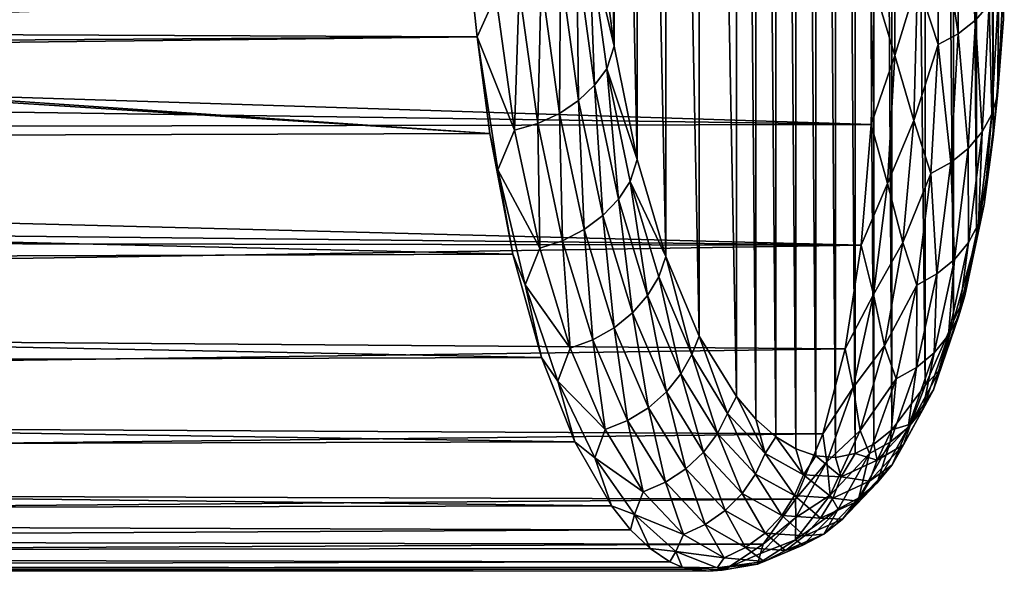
# Model space of a CAD drawing. Header units: metres. Extents: x -44 to 117, y -432 to 89.
# Tile 1039 of 1056: x 106 to 117, y -28 to -22. Entities that reach past the tile are written whole.
import ezdxf

# ---------------------------------------------------------------- set-up
doc = ezdxf.new("R2010")
doc.units = ezdxf.units.M
doc.layers.add('solid_125568', color=7, linetype='CONTINUOUS')

msp = doc.modelspace()

# ---------------------------------------------------------------- linework, layer by layer
at = {"layer": 'solid_125568'}
for points in [[(117.191025, -23.342295, 38.897976), (117.191048, 16.956549, 72.712334), (117.001564, 14.957476, 74.224869)], [(117.191025, -23.342295, 38.897976), (117.306374, -22.008911, 36.787373), (117.191048, 16.956549, 72.712334)], [(117.001534, -24.48469, 41.129353), (117.001564, 14.957476, 74.224869), (116.742332, 12.817569, 75.557098)], [(117.001534, -24.48469, 41.129353), (117.191025, -23.342295, 38.897976), (117.001564, 14.957476, 74.224869)], [(116.742302, -25.42506, 43.468098), (116.742332, 12.817569, 75.557098), (116.420074, 10.550787, 76.694679)], [(116.742302, -25.42506, 43.468098), (117.001534, -24.48469, 41.129353), (116.742332, 12.817569, 75.557098)], [(116.420029, -26.151716, 45.897991), (116.420074, 10.550787, 76.694679), (116.044121, 8.174877, 77.623093)], [(116.420029, -26.151716, 45.897991), (116.742302, -25.42506, 43.468098), (116.420074, 10.550787, 76.694679)], [(116.044075, -26.653419, 48.399006), (116.044121, 8.174877, 77.623093), (115.839714, 6.95285, 78.004501)], [(116.044075, -26.653419, 48.399006), (116.420029, -26.151716, 45.897991), (116.044121, 8.174877, 77.623093)], [(115.839668, -26.816818, 49.668697), (115.839714, 6.95285, 78.004501), (115.626678, 5.71231, 78.328636)], [(115.839668, -26.816818, 49.668697), (116.044075, -26.653419, 48.399006), (115.839714, 6.95285, 78.004501)], [(115.626633, -26.920591, 50.946659), (115.626678, 5.71231, 78.328636), (115.406982, 4.456842, 78.594162)], [(115.626633, -26.920591, 50.946659), (115.839668, -26.816818, 49.668697), (115.626678, 5.71231, 78.328636)], [(115.406937, -26.964066, 52.229156), (115.406982, 4.456842, 78.594162), (115.182671, 3.190116, 78.800102)], [(115.406937, -26.964066, 52.229156), (115.626633, -26.920591, 50.946659), (115.406982, 4.456842, 78.594162)], [(115.182625, -26.946894, 53.512398), (115.182671, 3.190116, 78.800102), (114.95594, 1.916089, 78.945663)], [(115.182625, -26.946894, 53.512398), (115.406937, -26.964066, 52.229156), (115.182671, 3.190116, 78.800102)], [(114.955894, -26.869001, 54.792347), (114.95594, 1.916089, 78.945663), (114.729057, 0.638957, 79.030479)], [(114.955894, -26.869001, 54.792347), (115.182625, -26.946894, 53.512398), (114.95594, 1.916089, 78.945663)], [(114.729012, -26.730743, 56.0648), (114.729057, 0.638957, 79.030479), (114.50428, -0.637082, 79.054543)], [(114.729012, -26.730743, 56.0648), (114.955894, -26.869001, 54.792347), (114.729057, 0.638957, 79.030479)], [(114.504234, -26.532852, 57.325623), (114.50428, -0.637082, 79.054543), (114.283821, -1.908109, 79.018196)], [(114.504234, -26.532852, 57.325623), (114.729012, -26.730743, 56.0648), (114.50428, -0.637082, 79.054543)], [(114.283775, -26.276329, 58.57103), (114.283821, -1.908109, 79.018196), (113.864189, -4.420568, 78.767311)], [(114.283775, -26.276329, 58.57103), (114.504234, -26.532852, 57.325623), (114.283821, -1.908109, 79.018196)], [(113.864151, -25.592957, 61.00174), (113.864189, -4.420568, 78.767311), (113.485703, -6.870474, 78.286591)], [(113.864151, -25.592957, 61.00174), (114.283775, -26.276329, 58.57103), (113.864189, -4.420568, 78.767311)], [(113.48568, -24.69412, 63.330875), (113.485703, -6.870474, 78.286591), (113.161453, -9.232747, 77.58876)], [(113.48568, -24.69412, 63.330875), (113.864151, -25.592957, 61.00174), (113.485703, -6.870474, 78.286591)], [(113.161446, -23.596718, 65.535995), (113.161453, -9.232747, 77.58876), (112.900772, -11.492544, 76.686493)], [(113.161446, -23.596718, 65.535995), (113.48568, -24.69412, 63.330875), (113.161453, -9.232747, 77.58876)], [(112.900764, -22.315718, 67.604813), (112.900772, -11.492544, 76.686493), (112.710411, -13.63893, 75.591385)], [(112.900764, -22.315718, 67.604813), (113.161446, -23.596718, 65.535995), (112.900772, -11.492544, 76.686493)], [(112.710403, -20.864481, 69.528473), (112.900764, -22.315718, 67.604813), (112.710411, -13.63893, 75.591385)], [(116.792862, -20.539606, 33.110935), (116.988136, -20.394156, 33.240536), (116.988136, -22.022167, 35.180721)], [(116.988136, -22.022167, 35.180721), (116.988136, -20.394156, 33.240536), (117.143318, -21.844717, 35.319477)], [(116.567253, -20.655783, 33.008873), (116.792862, -20.539606, 33.110935), (116.792862, -22.175056, 35.059986)], [(116.792862, -22.175056, 35.059986), (116.792862, -20.539606, 33.110935), (116.988136, -22.022167, 35.180721)], [(116.333977, -21.581102, 33.897659), (116.567253, -20.655783, 33.008873), (116.567261, -22.295744, 34.963299)], [(116.567261, -22.295744, 34.963299), (116.567253, -20.655783, 33.008873), (116.792862, -22.175056, 35.059986)], [(116.075272, -22.420725, 34.844822), (115.845055, -21.644182, 33.845333), (116.075264, -20.794157, 32.906357)], [(116.075272, -22.420725, 34.844822), (116.075264, -20.794157, 32.906357), (116.333977, -21.581102, 33.897659)], [(112.619156, -21.107485, 69.582848), (112.900764, -22.315718, 67.604813), (112.710403, -20.864481, 69.528473)], [(112.478165, -21.278063, 69.712311), (112.679337, -22.755859, 67.739212), (112.619156, -21.107485, 69.582848)], [(112.619156, -21.107485, 69.582848), (112.816963, -22.570509, 67.627678), (112.900764, -22.315718, 67.604813)], [(112.679337, -22.755859, 67.739212), (112.816963, -22.570509, 67.627678), (112.619156, -21.107485, 69.582848)], [(112.295052, -21.434795, 69.826813), (112.499397, -22.927269, 67.836411), (112.478165, -21.278063, 69.712311)], [(112.499397, -22.927269, 67.836411), (112.679337, -22.755859, 67.739212), (112.478165, -21.278063, 69.712311)], [(112.074829, -21.568312, 69.918999), (112.28199, -23.074614, 67.912865), (112.295052, -21.434795, 69.826813)], [(112.28199, -23.074614, 67.912865), (112.499397, -22.927269, 67.836411), (112.295052, -21.434795, 69.826813)], [(117.239502, -22.873753, 37.651005), (117.315834, -21.455675, 35.620438), (117.306374, -22.008911, 36.787373)], [(117.252831, -21.652475, 35.468662), (117.315834, -21.455675, 35.620438), (117.239502, -22.873753, 37.651005)], [(111.826828, -21.670645, 69.98307), (112.036263, -23.18918, 67.963646), (112.074829, -21.568312, 69.918999)], [(112.036263, -23.18918, 67.963646), (112.28199, -23.074614, 67.912865), (112.074829, -21.568312, 69.918999)], [(116.075272, -22.420725, 34.844822), (116.333977, -21.581102, 33.897659), (116.291687, -23.15469, 35.956184)], [(116.291687, -23.15469, 35.956184), (116.333977, -21.581102, 33.897659), (116.567261, -22.295744, 34.963299)], [(66.633644, -22.495182, 34.910744), (66.927101, -21.644749, 33.846008), (115.807739, -23.198605, 35.878204)], [(66.927101, -21.644749, 33.846008), (115.845055, -21.644182, 33.845333), (115.807739, -23.198605, 35.878204)], [(111.563431, -21.736687, 70.015816), (111.774513, -23.265247, 67.986214), (111.826828, -21.670645, 69.98307)], [(111.774513, -23.265247, 67.986214), (112.036263, -23.18918, 67.963646), (111.826828, -21.670645, 69.98307)], [(116.075272, -22.420725, 34.844822), (115.807739, -23.198605, 35.878204), (115.845055, -21.644182, 33.845333)], [(117.143318, -21.844717, 35.319477), (117.252831, -21.652475, 35.468662), (117.175186, -23.082067, 37.516087)], [(117.175186, -23.082067, 37.516087), (117.252831, -21.652475, 35.468662), (117.239502, -22.873753, 37.651005)], [(99.358414, -22.158152, 69.531387), (111.349823, -22.208872, 69.467087), (111.302765, -21.751068, 70.034012)], [(100.114143, -21.950308, 69.790947), (99.358414, -22.158152, 69.531387), (111.302765, -21.751068, 70.034012)], [(111.563431, -21.736687, 70.015816), (111.302765, -21.751068, 70.034012), (111.349823, -22.208872, 69.467087)], [(111.563431, -21.736687, 70.015816), (111.349823, -22.208872, 69.467087), (111.774513, -23.265247, 67.986214)], [(116.988136, -22.022167, 35.180721), (117.143318, -21.844717, 35.319477), (117.064438, -23.284649, 37.382282)], [(117.064438, -23.284649, 37.382282), (117.143318, -21.844717, 35.319477), (117.175186, -23.082067, 37.516087)], [(116.792862, -22.175056, 35.059986), (116.988136, -22.022167, 35.180721), (116.908173, -23.470612, 37.256512)], [(116.908173, -23.470612, 37.256512), (116.988136, -22.022167, 35.180721), (117.064438, -23.284649, 37.382282)], [(117.239502, -22.873753, 37.651005), (117.306374, -22.008911, 36.787373), (117.191025, -23.342295, 38.897976)], [(99.358414, -22.158152, 69.531387), (98.569206, -22.296741, 69.354774), (111.349823, -22.208872, 69.467087)], [(97.761414, -22.36619, 69.265167), (111.494637, -23.300428, 67.981827), (111.349823, -22.208872, 69.467087)], [(98.569206, -22.296741, 69.354774), (97.761414, -22.36619, 69.265167), (111.349823, -22.208872, 69.467087)], [(111.586418, -23.713985, 67.361099), (111.349823, -22.208872, 69.467087), (111.494637, -23.300428, 67.981827)], [(111.586418, -23.713985, 67.361099), (111.774513, -23.265247, 67.986214), (111.349823, -22.208872, 69.467087)], [(116.567261, -22.295744, 34.963299), (116.792862, -22.175056, 35.059986), (116.712006, -23.629665, 37.145573)], [(116.712006, -23.629665, 37.145573), (116.792862, -22.175056, 35.059986), (116.908173, -23.470612, 37.256512)], [(96.947571, -22.366982, 69.264145), (61.081554, -23.460339, 67.746124), (111.494637, -23.300428, 67.981827)], [(97.761414, -22.36619, 69.265167), (96.947571, -22.366982, 69.264145), (111.494637, -23.300428, 67.981827)], [(112.816963, -22.570509, 67.627678), (113.161446, -23.596718, 65.535995), (112.900764, -22.315718, 67.604813)], [(116.291687, -23.15469, 35.956184), (116.567261, -22.295744, 34.963299), (116.485764, -23.75386, 37.055016)], [(116.485764, -23.75386, 37.055016), (116.567261, -22.295744, 34.963299), (116.712006, -23.629665, 37.145573)], [(66.340904, -23.293169, 36.015087), (66.633644, -22.495182, 34.910744), (115.807739, -23.198605, 35.878204)], [(115.994644, -23.867435, 36.919228), (115.807739, -23.198605, 35.878204), (116.075272, -22.420725, 34.844822)], [(115.994644, -23.867435, 36.919228), (116.075272, -22.420725, 34.844822), (116.291687, -23.15469, 35.956184)], [(112.679337, -22.755859, 67.739212), (112.949875, -24.044321, 65.643982), (112.816963, -22.570509, 67.627678)], [(112.816963, -22.570509, 67.627678), (113.083008, -23.845945, 65.550941), (113.161446, -23.596718, 65.535995)], [(112.949875, -24.044321, 65.643982), (113.083008, -23.845945, 65.550941), (112.816963, -22.570509, 67.627678)], [(112.499397, -22.927269, 67.836411), (112.77417, -24.228783, 65.723412), (112.679337, -22.755859, 67.739212)], [(112.77417, -24.228783, 65.723412), (112.949875, -24.044321, 65.643982), (112.679337, -22.755859, 67.739212)], [(112.28199, -23.074614, 67.912865), (112.560509, -24.388538, 65.783821), (112.499397, -22.927269, 67.836411)], [(112.560509, -24.388538, 65.783821), (112.77417, -24.228783, 65.723412), (112.499397, -22.927269, 67.836411)], [(117.089409, -24.104868, 39.795391), (117.239502, -22.873753, 37.651005), (117.191025, -23.342295, 38.897976)], [(117.175186, -23.082067, 37.516087), (117.239502, -22.873753, 37.651005), (117.089409, -24.104868, 39.795391)], [(112.036263, -23.18918, 67.963646), (112.317833, -24.514217, 65.821167), (112.28199, -23.074614, 67.912865)], [(112.317833, -24.514217, 65.821167), (112.560509, -24.388538, 65.783821), (112.28199, -23.074614, 67.912865)], [(115.994644, -23.867435, 36.919228), (116.291687, -23.15469, 35.956184), (116.166199, -24.533209, 38.14653)], [(116.166199, -24.533209, 38.14653), (116.291687, -23.15469, 35.956184), (116.485764, -23.75386, 37.055016)], [(117.022537, -24.322906, 39.678249), (117.175186, -23.082067, 37.516087), (117.089409, -24.104868, 39.795391)], [(117.064438, -23.284649, 37.382282), (117.175186, -23.082067, 37.516087), (117.022537, -24.322906, 39.678249)], [(66.340904, -23.293169, 36.015087), (115.807739, -23.198605, 35.878204), (115.69648, -24.565842, 38.048946)], [(111.586418, -23.713985, 67.361099), (112.058258, -24.599541, 65.833588), (111.774513, -23.265247, 67.986214)], [(111.774513, -23.265247, 67.986214), (112.058258, -24.599541, 65.833588), (112.036263, -23.18918, 67.963646)], [(112.058258, -24.599541, 65.833588), (112.317833, -24.514217, 65.821167), (112.036263, -23.18918, 67.963646)], [(115.994644, -23.867435, 36.919228), (115.69648, -24.565842, 38.048946), (115.807739, -23.198605, 35.878204)], [(116.908173, -23.470612, 37.256512), (117.064438, -23.284649, 37.382282), (116.90937, -24.534079, 39.560745)], [(116.90937, -24.534079, 39.560745), (117.064438, -23.284649, 37.382282), (117.022537, -24.322906, 39.678249)], [(61.081554, -23.460339, 67.746124), (111.75631, -24.666239, 65.780334), (111.494637, -23.300428, 67.981827)], [(66.049591, -24.036854, 37.156414), (66.340904, -23.293169, 36.015087), (115.69648, -24.565842, 38.048946)], [(111.586418, -23.713985, 67.361099), (111.494637, -23.300428, 67.981827), (111.75631, -24.666239, 65.780334)], [(117.089409, -24.104868, 39.795391), (117.191025, -23.342295, 38.897976), (117.001534, -24.48469, 41.129353)], [(61.081554, -23.460339, 67.746124), (61.26646, -24.836542, 65.470924), (111.75631, -24.666239, 65.780334)], [(116.712006, -23.629665, 37.145573), (116.908173, -23.470612, 37.256512), (116.750961, -24.726955, 39.448826)], [(116.750961, -24.726955, 39.448826), (116.908173, -23.470612, 37.256512), (116.90937, -24.534079, 39.560745)], [(113.083008, -23.845945, 65.550941), (113.48568, -24.69412, 63.330875), (113.161446, -23.596718, 65.535995)], [(111.586418, -23.713985, 67.361099), (111.75631, -24.666239, 65.780334), (111.895805, -25.013939, 65.136436)], [(111.586418, -23.713985, 67.361099), (111.895805, -25.013939, 65.136436), (112.058258, -24.599541, 65.833588)], [(116.485764, -23.75386, 37.055016), (116.712006, -23.629665, 37.145573), (116.553062, -24.890804, 39.348457)], [(116.553062, -24.890804, 39.348457), (116.712006, -23.629665, 37.145573), (116.750961, -24.726955, 39.448826)], [(116.166199, -24.533209, 38.14653), (116.485764, -23.75386, 37.055016), (116.325569, -25.017439, 39.264656)], [(116.325569, -25.017439, 39.264656), (116.485764, -23.75386, 37.055016), (116.553062, -24.890804, 39.348457)], [(112.949875, -24.044321, 65.643982), (113.27964, -25.134239, 63.445377), (113.083008, -23.845945, 65.550941)], [(113.083008, -23.845945, 65.550941), (113.407356, -24.924665, 63.371197), (113.48568, -24.69412, 63.330875)], [(113.27964, -25.134239, 63.445377), (113.407356, -24.924665, 63.371197), (113.083008, -23.845945, 65.550941)], [(115.836113, -25.121866, 39.110615), (115.69648, -24.565842, 38.048946), (115.994644, -23.867435, 36.919228)], [(115.836113, -25.121866, 39.110615), (115.994644, -23.867435, 36.919228), (116.166199, -24.533209, 38.14653)], [(65.863327, -24.4856, 37.908646), (66.049591, -24.036854, 37.156414), (115.69648, -24.565842, 38.048946)], [(112.77417, -24.228783, 65.723412), (113.109062, -25.330038, 63.506786), (112.949875, -24.044321, 65.643982)], [(113.109062, -25.330038, 63.506786), (113.27964, -25.134239, 63.445377), (112.949875, -24.044321, 65.643982)], [(116.870354, -25.13905, 42.034466), (117.089409, -24.104868, 39.795391), (117.001534, -24.48469, 41.129353)], [(117.022537, -24.322906, 39.678249), (117.089409, -24.104868, 39.795391), (116.870354, -25.13905, 42.034466)], [(112.560509, -24.388538, 65.783821), (112.899925, -25.50071, 63.551006), (112.77417, -24.228783, 65.723412)], [(112.899925, -25.50071, 63.551006), (113.109062, -25.330038, 63.506786), (112.77417, -24.228783, 65.723412)], [(112.317833, -24.514217, 65.821167), (112.660912, -25.636307, 63.574917), (112.560509, -24.388538, 65.783821)], [(112.660912, -25.636307, 63.574917), (112.899925, -25.50071, 63.551006), (112.560509, -24.388538, 65.783821)], [(116.799774, -25.36491, 41.935772), (117.022537, -24.322906, 39.678249), (116.870354, -25.13905, 42.034466)], [(116.90937, -24.534079, 39.560745), (117.022537, -24.322906, 39.678249), (116.799774, -25.36491, 41.935772)], [(65.473991, -25.354502, 39.538952), (65.863327, -24.4856, 37.908646), (115.69648, -24.565842, 38.048946)], [(116.870354, -25.13905, 42.034466), (117.001534, -24.48469, 41.129353), (116.742302, -25.42506, 43.468098)], [(65.473991, -25.354502, 39.538952), (115.69648, -24.565842, 38.048946), (115.513626, -25.735518, 40.345814)], [(111.895805, -25.013939, 65.136436), (112.403976, -25.730051, 63.577324), (112.058258, -24.599541, 65.833588)], [(112.058258, -24.599541, 65.833588), (112.403976, -25.730051, 63.577324), (112.317833, -24.514217, 65.821167)], [(112.403976, -25.730051, 63.577324), (112.660912, -25.636307, 63.574917), (112.317833, -24.514217, 65.821167)], [(115.836113, -25.121866, 39.110615), (115.513626, -25.735518, 40.345814), (115.69648, -24.565842, 38.048946)], [(115.836113, -25.121866, 39.110615), (116.166199, -24.533209, 38.14653), (115.961807, -25.704605, 40.447849)], [(115.961807, -25.704605, 40.447849), (116.166199, -24.533209, 38.14653), (116.325569, -25.017439, 39.264656)], [(116.683098, -25.582836, 41.835255), (116.90937, -24.534079, 39.560745), (116.799774, -25.36491, 41.935772)], [(116.750961, -24.726955, 39.448826), (116.90937, -24.534079, 39.560745), (116.683098, -25.582836, 41.835255)], [(61.26646, -24.836542, 65.470924), (112.080223, -25.833916, 63.442005), (111.75631, -24.666239, 65.780334)], [(111.895805, -25.013939, 65.136436), (111.75631, -24.666239, 65.780334), (112.080223, -25.833916, 63.442005)], [(113.407356, -24.924665, 63.371197), (113.778427, -25.799833, 61.106762), (113.48568, -24.69412, 63.330875)], [(113.778427, -25.799833, 61.106762), (113.864151, -25.592957, 61.00174), (113.48568, -24.69412, 63.330875)], [(116.521591, -25.780945, 41.737846), (116.750961, -24.726955, 39.448826), (116.683098, -25.582836, 41.835255)], [(116.553062, -24.890804, 39.348457), (116.750961, -24.726955, 39.448826), (116.521591, -25.780945, 41.737846)], [(61.26646, -24.836542, 65.470924), (61.502041, -25.994955, 63.07119), (112.080223, -25.833916, 63.442005)], [(113.27964, -25.134239, 63.445377), (113.65686, -26.018742, 61.161869), (113.407356, -24.924665, 63.371197)], [(113.65686, -26.018742, 61.161869), (113.778427, -25.799833, 61.106762), (113.407356, -24.924665, 63.371197)], [(116.321175, -25.94816, 41.648647), (116.553062, -24.890804, 39.348457), (116.521591, -25.780945, 41.737846)], [(116.325569, -25.017439, 39.264656), (116.553062, -24.890804, 39.348457), (116.321175, -25.94816, 41.648647)], [(111.895805, -25.013939, 65.136436), (112.080223, -25.833916, 63.442005), (112.265511, -26.101044, 62.811386)], [(111.895805, -25.013939, 65.136436), (112.265511, -26.101044, 62.811386), (112.403976, -25.730051, 63.577324)], [(115.961807, -25.704605, 40.447849), (116.325569, -25.017439, 39.264656), (116.091873, -26.076128, 41.572121)], [(116.091873, -26.076128, 41.572121), (116.325569, -25.017439, 39.264656), (116.321175, -25.94816, 41.648647)], [(113.109062, -25.330038, 63.506786), (113.492088, -26.224127, 61.205132), (113.27964, -25.134239, 63.445377)], [(113.492088, -26.224127, 61.205132), (113.65686, -26.018742, 61.161869), (113.27964, -25.134239, 63.445377)], [(115.604744, -26.173874, 41.399307), (115.513626, -25.735518, 40.345814), (115.836113, -25.121866, 39.110615)], [(115.604744, -26.173874, 41.399307), (115.836113, -25.121866, 39.110615), (115.961807, -25.704605, 40.447849)], [(116.589348, -25.968739, 44.348766), (116.870354, -25.13905, 42.034466), (116.742302, -25.42506, 43.468098)], [(116.799774, -25.36491, 41.935772), (116.870354, -25.13905, 42.034466), (116.589348, -25.968739, 44.348766)], [(64.912369, -26.435829, 42.035011), (65.473991, -25.354502, 39.538952), (115.513626, -25.735518, 40.345814)], [(112.899925, -25.50071, 63.551006), (113.288078, -26.404179, 61.23315), (113.109062, -25.330038, 63.506786)], [(113.288078, -26.404179, 61.23315), (113.492088, -26.224127, 61.205132), (113.109062, -25.330038, 63.506786)], [(116.514046, -26.200464, 44.268967), (116.799774, -25.36491, 41.935772), (116.589348, -25.968739, 44.348766)], [(116.683098, -25.582836, 41.835255), (116.799774, -25.36491, 41.935772), (116.514046, -26.200464, 44.268967)], [(112.660912, -25.636307, 63.574917), (113.053223, -26.548458, 61.243725), (112.899925, -25.50071, 63.551006)], [(113.053223, -26.548458, 61.243725), (113.288078, -26.404179, 61.23315), (112.899925, -25.50071, 63.551006)], [(116.589348, -25.968739, 44.348766), (116.742302, -25.42506, 43.468098), (116.420029, -26.151716, 45.897991)], [(113.778427, -25.799833, 61.106762), (114.183578, -26.466442, 58.775532), (113.864151, -25.592957, 61.00174)], [(114.183578, -26.466442, 58.775532), (114.283775, -26.276329, 58.57103), (113.864151, -25.592957, 61.00174)], [(116.392906, -26.423256, 44.185913), (116.683098, -25.582836, 41.835255), (116.514046, -26.200464, 44.268967)], [(116.521591, -25.780945, 41.737846), (116.683098, -25.582836, 41.835255), (116.392906, -26.423256, 44.185913)], [(64.912369, -26.435829, 42.035011), (115.513626, -25.735518, 40.345814), (115.263367, -26.696493, 42.75563)], [(112.265511, -26.101044, 62.811386), (112.799263, -26.649757, 61.236332), (112.403976, -25.730051, 63.577324)], [(112.403976, -25.730051, 63.577324), (112.799263, -26.649757, 61.236332), (112.660912, -25.636307, 63.574917)], [(112.799263, -26.649757, 61.236332), (113.053223, -26.548458, 61.243725), (112.660912, -25.636307, 63.574917)], [(115.604744, -26.173874, 41.399307), (115.263367, -26.696493, 42.75563), (115.513626, -25.735518, 40.345814)], [(115.604744, -26.173874, 41.399307), (115.961807, -25.704605, 40.447849), (115.685455, -26.659672, 42.838886)], [(115.685455, -26.659672, 42.838886), (115.961807, -25.704605, 40.447849), (116.091873, -26.076128, 41.572121)], [(61.502041, -25.994955, 63.07119), (112.456024, -26.787861, 60.983807), (112.080223, -25.833916, 63.442005)], [(112.265511, -26.101044, 62.811386), (112.080223, -25.833916, 63.442005), (112.456024, -26.787861, 60.983807)], [(113.65686, -26.018742, 61.161869), (114.06868, -26.692816, 58.811443), (113.778427, -25.799833, 61.106762)], [(114.06868, -26.692816, 58.811443), (114.183578, -26.466442, 58.775532), (113.778427, -25.799833, 61.106762)], [(116.227455, -26.62488, 44.103489), (116.521591, -25.780945, 41.737846), (116.392906, -26.423256, 44.185913)], [(116.321175, -25.94816, 41.648647), (116.521591, -25.780945, 41.737846), (116.227455, -26.62488, 44.103489)], [(116.023834, -26.794014, 44.025917), (116.321175, -25.94816, 41.648647), (116.227455, -26.62488, 44.103489)], [(116.091873, -26.076128, 41.572121), (116.321175, -25.94816, 41.648647), (116.023834, -26.794014, 44.025917)], [(61.502041, -25.994955, 63.07119), (61.786572, -26.923826, 60.567589), (112.456024, -26.787861, 60.983807)], [(113.492088, -26.224127, 61.205132), (113.910194, -26.906029, 58.836529), (113.65686, -26.018742, 61.161869)], [(113.910194, -26.906029, 58.836529), (114.06868, -26.692816, 58.811443), (113.65686, -26.018742, 61.161869)], [(116.255257, -26.588593, 46.719086), (116.589348, -25.968739, 44.348766), (116.420029, -26.151716, 45.897991)], [(116.514046, -26.200464, 44.268967), (116.589348, -25.968739, 44.348766), (116.255257, -26.588593, 46.719086)], [(112.265511, -26.101044, 62.811386), (112.456024, -26.787861, 60.983807), (112.682053, -26.968689, 60.40554)], [(112.265511, -26.101044, 62.811386), (112.682053, -26.968689, 60.40554), (112.799263, -26.649757, 61.236332)], [(115.307945, -27.015907, 43.765396), (115.263367, -26.696493, 42.75563), (115.604744, -26.173874, 41.399307)], [(115.307945, -27.015907, 43.765396), (115.604744, -26.173874, 41.399307), (115.685455, -26.659672, 42.838886)], [(115.685455, -26.659672, 42.838886), (116.091873, -26.076128, 41.572121), (115.792236, -26.922209, 43.957073)], [(115.792236, -26.922209, 43.957073), (116.091873, -26.076128, 41.572121), (116.023834, -26.794014, 44.025917)], [(116.255257, -26.588593, 46.719086), (116.420029, -26.151716, 45.897991), (116.044075, -26.653419, 48.399006)], [(113.288078, -26.404179, 61.23315), (113.711746, -27.093908, 58.848412), (113.492088, -26.224127, 61.205132)], [(113.711746, -27.093908, 58.848412), (113.910194, -26.906029, 58.836529), (113.492088, -26.224127, 61.205132)], [(114.183578, -26.466442, 58.775532), (114.609512, -26.921076, 56.394875), (114.283775, -26.276329, 58.57103)], [(114.609512, -26.921076, 56.394875), (114.504234, -26.532852, 57.325623), (114.283775, -26.276329, 58.57103)], [(116.174377, -26.824217, 46.658459), (116.514046, -26.200464, 44.268967), (116.255257, -26.588593, 46.719086)], [(116.392906, -26.423256, 44.185913), (116.514046, -26.200464, 44.268967), (116.174377, -26.824217, 46.658459)], [(113.053223, -26.548458, 61.243725), (113.4814, -27.245621, 58.845818), (113.288078, -26.404179, 61.23315)], [(113.4814, -27.245621, 58.845818), (113.711746, -27.093908, 58.848412), (113.288078, -26.404179, 61.23315)], [(64.370171, -27.271074, 44.619812), (64.912369, -26.435829, 42.035011), (115.263367, -26.696493, 42.75563)], [(114.06868, -26.692816, 58.811443), (114.501595, -27.153051, 56.411522), (114.183578, -26.466442, 58.775532)], [(114.501595, -27.153051, 56.411522), (114.609512, -26.921076, 56.394875), (114.183578, -26.466442, 58.775532)], [(116.047981, -27.04998, 46.593166), (116.392906, -26.423256, 44.185913), (116.174377, -26.824217, 46.658459)], [(116.227455, -26.62488, 44.103489), (116.392906, -26.423256, 44.185913), (116.047981, -27.04998, 46.593166)], [(112.799263, -26.649757, 61.236332), (113.230659, -27.353584, 58.828876), (113.053223, -26.548458, 61.243725)], [(113.230659, -27.353584, 58.828876), (113.4814, -27.245621, 58.845818), (113.053223, -26.548458, 61.243725)], [(114.609512, -26.921076, 56.394875), (114.729012, -26.730743, 56.0648), (114.504234, -26.532852, 57.325623)], [(115.877876, -27.253407, 46.526054), (116.227455, -26.62488, 44.103489), (116.047981, -27.04998, 46.593166)], [(116.023834, -26.794014, 44.025917), (116.227455, -26.62488, 44.103489), (115.877876, -27.253407, 46.526054)], [(115.878319, -26.995043, 49.126667), (116.255257, -26.588593, 46.719086), (116.044075, -26.653419, 48.399006)], [(116.174377, -26.824217, 46.658459), (116.255257, -26.588593, 46.719086), (115.878319, -26.995043, 49.126667)], [(64.370171, -27.271074, 44.619812), (115.263367, -26.696493, 42.75563), (114.951935, -27.436993, 45.262348)], [(112.682053, -26.968689, 60.40554), (113.230659, -27.353584, 58.828876), (112.799263, -26.649757, 61.236332)], [(113.910194, -26.906029, 58.836529), (114.349693, -27.372334, 56.418442), (114.06868, -26.692816, 58.811443)], [(114.349693, -27.372334, 56.418442), (114.501595, -27.153051, 56.411522), (114.06868, -26.692816, 58.811443)], [(114.609512, -26.921076, 56.394875), (115.042793, -27.161446, 53.981861), (114.729012, -26.730743, 56.0648)], [(115.042793, -27.161446, 53.981861), (114.955894, -26.869001, 54.792347), (114.729012, -26.730743, 56.0648)], [(115.307945, -27.015907, 43.765396), (114.951935, -27.436993, 45.262348), (115.263367, -26.696493, 42.75563)], [(115.307945, -27.015907, 43.765396), (115.685455, -26.659672, 42.838886), (115.346169, -27.391653, 45.298523)], [(115.346169, -27.391653, 45.298523), (115.685455, -26.659672, 42.838886), (115.792236, -26.922209, 43.957073)], [(115.878319, -26.995043, 49.126667), (116.044075, -26.653419, 48.399006), (115.839668, -26.816818, 49.668697)], [(61.786572, -26.923826, 60.567589), (112.870422, -27.512619, 58.429577), (112.456024, -26.787861, 60.983807)], [(112.682053, -26.968689, 60.40554), (112.456024, -26.787861, 60.983807), (112.870422, -27.512619, 58.429577)], [(115.878319, -26.995043, 49.126667), (115.839668, -26.816818, 49.668697), (115.626633, -26.920591, 50.946659)], [(115.670494, -27.423023, 46.460445), (116.023834, -26.794014, 44.025917), (115.877876, -27.253407, 46.526054)], [(115.792236, -26.922209, 43.957073), (116.023834, -26.794014, 44.025917), (115.670494, -27.423023, 46.460445)], [(115.791206, -27.232609, 49.085335), (116.174377, -26.824217, 46.658459), (115.878319, -26.995043, 49.126667)], [(116.047981, -27.04998, 46.593166), (116.174377, -26.824217, 46.658459), (115.791206, -27.232609, 49.085335)], [(61.786572, -26.923826, 60.567589), (62.11787, -27.613506, 57.981239), (112.870422, -27.512619, 58.429577)], [(113.711746, -27.093908, 58.848412), (114.157059, -27.56649, 56.414288), (113.910194, -26.906029, 58.836529)], [(114.157059, -27.56649, 56.414288), (114.349693, -27.372334, 56.418442), (113.910194, -26.906029, 58.836529)], [(114.501595, -27.153051, 56.411522), (114.941971, -27.397161, 53.979206), (114.609512, -26.921076, 56.394875)], [(114.941971, -27.397161, 53.979206), (115.042793, -27.161446, 53.981861), (114.609512, -26.921076, 56.394875)], [(115.042793, -27.161446, 53.981861), (115.182625, -26.946894, 53.512398), (114.955894, -26.869001, 54.792347)], [(115.042793, -27.161446, 53.981861), (115.470047, -27.186213, 51.553425), (115.182625, -26.946894, 53.512398)], [(115.470047, -27.186213, 51.553425), (115.406937, -26.964066, 52.229156), (115.182625, -26.946894, 53.512398)], [(115.346169, -27.391653, 45.298523), (115.792236, -26.922209, 43.957073), (115.436188, -27.550356, 46.399616)], [(115.470047, -27.186213, 51.553425), (115.626633, -26.920591, 50.946659), (115.406937, -26.964066, 52.229156)], [(115.436188, -27.550356, 46.399616), (115.792236, -26.922209, 43.957073), (115.670494, -27.423023, 46.460445)], [(115.470047, -27.186213, 51.553425), (115.878319, -26.995043, 49.126667), (115.626633, -26.920591, 50.946659)], [(112.682053, -26.968689, 60.40554), (112.870422, -27.512619, 58.429577), (113.131058, -27.612165, 57.937733)], [(112.682053, -26.968689, 60.40554), (113.131058, -27.612165, 57.937733), (113.230659, -27.353584, 58.828876)], [(114.954987, -27.642754, 46.189411), (114.951935, -27.436993, 45.262348), (115.307945, -27.015907, 43.765396)], [(114.954987, -27.642754, 46.189411), (115.307945, -27.015907, 43.765396), (115.346169, -27.391653, 45.298523)], [(115.791206, -27.232609, 49.085335), (115.878319, -26.995043, 49.126667), (115.470047, -27.186213, 51.553425)], [(115.65892, -27.459473, 49.037983), (116.047981, -27.04998, 46.593166), (115.791206, -27.232609, 49.085335)], [(115.877876, -27.253407, 46.526054), (116.047981, -27.04998, 46.593166), (115.65892, -27.459473, 49.037983)], [(113.4814, -27.245621, 58.845818), (113.931419, -27.724377, 56.398712), (113.711746, -27.093908, 58.848412)], [(113.931419, -27.724377, 56.398712), (114.157059, -27.56649, 56.414288), (113.711746, -27.093908, 58.848412)], [(114.349693, -27.372334, 56.418442), (114.796753, -27.620754, 53.967987), (114.501595, -27.153051, 56.411522)], [(114.796753, -27.620754, 53.967987), (114.941971, -27.397161, 53.979206), (114.501595, -27.153051, 56.411522)], [(114.941971, -27.397161, 53.979206), (115.376221, -27.4238, 51.531433), (115.042793, -27.161446, 53.981861)], [(115.376221, -27.4238, 51.531433), (115.470047, -27.186213, 51.553425), (115.042793, -27.161446, 53.981861)], [(63.852604, -27.853308, 47.267624), (64.370171, -27.271074, 44.619812), (114.951935, -27.436993, 45.262348)], [(113.230659, -27.353584, 58.828876), (113.684059, -27.838106, 56.37249), (113.4814, -27.245621, 58.845818)], [(113.684059, -27.838106, 56.37249), (113.931419, -27.724377, 56.398712), (113.4814, -27.245621, 58.845818)], [(115.376221, -27.4238, 51.531433), (115.791206, -27.232609, 49.085335), (115.470047, -27.186213, 51.553425)], [(115.65892, -27.459473, 49.037983), (115.791206, -27.232609, 49.085335), (115.376221, -27.4238, 51.531433)], [(115.48362, -27.663015, 48.986408), (115.877876, -27.253407, 46.526054), (115.65892, -27.459473, 49.037983)], [(115.670494, -27.423023, 46.460445), (115.877876, -27.253407, 46.526054), (115.48362, -27.663015, 48.986408)], [(113.131058, -27.612165, 57.937733), (113.684059, -27.838106, 56.37249), (113.230659, -27.353584, 58.828876)], [(114.157059, -27.56649, 56.414288), (114.610023, -27.819628, 53.94791), (114.349693, -27.372334, 56.418442)], [(114.610023, -27.819628, 53.94791), (114.796753, -27.620754, 53.967987), (114.349693, -27.372334, 56.418442)], [(114.796753, -27.620754, 53.967987), (115.237602, -27.649929, 51.502121), (114.941971, -27.397161, 53.979206)], [(115.237602, -27.649929, 51.502121), (115.376221, -27.4238, 51.531433), (114.941971, -27.397161, 53.979206)], [(114.954887, -27.896215, 47.806252), (115.346169, -27.391653, 45.298523), (115.436188, -27.550356, 46.399616)], [(114.954987, -27.642754, 46.189411), (115.346169, -27.391653, 45.298523), (114.954887, -27.896215, 47.806252)], [(62.11787, -27.613506, 57.981239), (113.08725, -27.785048, 57.125111), (112.870422, -27.512619, 58.429577)], [(63.852604, -27.853308, 47.267624), (114.951935, -27.436993, 45.262348), (114.588074, -27.945576, 47.846462)], [(113.131058, -27.612165, 57.937733), (112.870422, -27.512619, 58.429577), (113.08725, -27.785048, 57.125111)], [(114.954987, -27.642754, 46.189411), (114.588074, -27.945576, 47.846462), (114.951935, -27.436993, 45.262348)], [(115.237602, -27.649929, 51.502121), (115.65892, -27.459473, 49.037983), (115.376221, -27.4238, 51.531433)], [(115.48362, -27.663015, 48.986408), (115.65892, -27.459473, 49.037983), (115.237602, -27.649929, 51.502121)], [(115.272011, -27.831707, 48.933014), (115.670494, -27.423023, 46.460445), (115.48362, -27.663015, 48.986408)], [(115.436188, -27.550356, 46.399616), (115.670494, -27.423023, 46.460445), (115.272011, -27.831707, 48.933014)], [(62.11787, -27.613506, 57.981239), (62.493389, -28.056137, 55.334225), (113.08725, -27.785048, 57.125111)], [(113.131058, -27.612165, 57.937733), (113.08725, -27.785048, 57.125111), (113.307739, -27.995903, 55.807426)], [(113.131058, -27.612165, 57.937733), (113.307739, -27.995903, 55.807426), (113.597626, -28.028252, 55.426121)], [(113.131058, -27.612165, 57.937733), (113.597626, -28.028252, 55.426121), (113.684059, -27.838106, 56.37249)], [(113.931419, -27.724377, 56.398712), (114.38916, -27.982418, 53.91954), (114.157059, -27.56649, 56.414288)], [(114.38916, -27.982418, 53.91954), (114.610023, -27.819628, 53.94791), (114.157059, -27.56649, 56.414288)], [(114.610023, -27.819628, 53.94791), (115.056702, -27.85194, 51.466232), (114.796753, -27.620754, 53.967987)], [(115.056702, -27.85194, 51.466232), (115.237602, -27.649929, 51.502121), (114.796753, -27.620754, 53.967987)], [(114.954887, -27.896215, 47.806252), (115.436188, -27.550356, 46.399616), (115.034691, -27.957121, 48.88047)], [(115.034691, -27.957121, 48.88047), (115.436188, -27.550356, 46.399616), (115.272011, -27.831707, 48.933014)], [(113.684059, -27.838106, 56.37249), (114.145218, -28.100994, 53.884304), (113.931419, -27.724377, 56.398712)], [(114.145218, -28.100994, 53.884304), (114.38916, -27.982418, 53.91954), (113.931419, -27.724377, 56.398712)], [(114.556587, -28.051043, 48.652489), (114.588074, -27.945576, 47.846462), (114.954987, -27.642754, 46.189411)], [(114.556587, -28.051043, 48.652489), (114.954987, -27.642754, 46.189411), (114.954887, -27.896215, 47.806252)], [(115.056702, -27.85194, 51.466232), (115.48362, -27.663015, 48.986408), (115.237602, -27.649929, 51.502121)], [(115.272011, -27.831707, 48.933014), (115.48362, -27.663015, 48.986408), (115.056702, -27.85194, 51.466232)], [(62.493389, -28.056137, 55.334225), (113.307739, -27.995903, 55.807426), (113.08725, -27.785048, 57.125111)], [(113.597626, -28.028252, 55.426121), (114.145218, -28.100994, 53.884304), (113.684059, -27.838106, 56.37249)], [(114.38916, -27.982418, 53.91954), (114.840569, -28.018345, 51.425259), (114.610023, -27.819628, 53.94791)], [(114.840569, -28.018345, 51.425259), (115.056702, -27.85194, 51.466232), (114.610023, -27.819628, 53.94791)], [(114.840569, -28.018345, 51.425259), (115.272011, -27.831707, 48.933014), (115.056702, -27.85194, 51.466232)], [(115.034691, -27.957121, 48.88047), (115.272011, -27.831707, 48.933014), (114.840569, -28.018345, 51.425259)], [(63.36446, -28.178595, 49.952774), (63.852604, -27.853308, 47.267624), (114.588074, -27.945576, 47.846462)], [(63.36446, -28.178595, 49.952774), (114.588074, -27.945576, 47.846462), (114.183136, -28.212257, 50.484386)], [(114.556587, -28.051043, 48.652489), (114.183136, -28.212257, 50.484386), (114.588074, -27.945576, 47.846462)], [(114.523979, -28.170965, 50.342495), (114.954887, -27.896215, 47.806252), (115.034691, -27.957121, 48.88047)], [(114.556587, -28.051043, 48.652489), (114.954887, -27.896215, 47.806252), (114.523979, -28.170965, 50.342495)], [(114.523979, -28.170965, 50.342495), (115.034691, -27.957121, 48.88047), (114.599998, -28.140825, 51.381248)], [(114.599998, -28.140825, 51.381248), (115.034691, -27.957121, 48.88047), (114.840569, -28.018345, 51.425259)], [(62.493389, -28.056137, 55.334225), (113.529724, -28.144367, 54.480457), (113.307739, -27.995903, 55.807426)], [(62.493389, -28.056137, 55.334225), (62.910095, -28.245752, 52.649933), (113.529724, -28.144367, 54.480457)], [(113.597626, -28.028252, 55.426121), (113.307739, -27.995903, 55.807426), (113.529724, -28.144367, 54.480457)], [(113.597626, -28.028252, 55.426121), (113.529724, -28.144367, 54.480457), (113.672134, -28.206606, 53.624638)], [(113.597626, -28.028252, 55.426121), (113.672134, -28.206606, 53.624638), (114.066826, -28.214905, 52.888458)], [(113.597626, -28.028252, 55.426121), (114.066826, -28.214905, 52.888458), (114.145218, -28.100994, 53.884304)], [(114.12471, -28.239147, 51.136669), (114.183136, -28.212257, 50.484386), (114.556587, -28.051043, 48.652489)], [(114.12471, -28.239147, 51.136669), (114.556587, -28.051043, 48.652489), (114.523979, -28.170965, 50.342495)], [(114.145218, -28.100994, 53.884304), (114.599998, -28.140825, 51.381248), (114.38916, -27.982418, 53.91954)], [(114.599998, -28.140825, 51.381248), (114.840569, -28.018345, 51.425259), (114.38916, -27.982418, 53.91954)], [(62.910095, -28.245752, 52.649933), (113.672134, -28.206606, 53.624638), (113.529724, -28.144367, 54.480457)], [(62.910095, -28.245752, 52.649933), (63.36446, -28.178595, 49.952774), (113.969513, -28.252514, 51.814941)], [(63.36446, -28.178595, 49.952774), (114.183136, -28.212257, 50.484386), (113.969513, -28.252514, 51.814941)], [(114.066826, -28.214905, 52.888458), (114.599998, -28.140825, 51.381248), (114.145218, -28.100994, 53.884304)], [(114.066826, -28.214905, 52.888458), (114.523979, -28.170965, 50.342495), (114.599998, -28.140825, 51.381248)], [(114.12471, -28.239147, 51.136669), (114.523979, -28.170965, 50.342495), (114.066826, -28.214905, 52.888458)], [(62.910095, -28.245752, 52.649933), (113.75103, -28.22995, 53.148266), (113.672134, -28.206606, 53.624638)], [(62.910095, -28.245752, 52.649933), (113.969513, -28.252514, 51.814941), (113.75103, -28.22995, 53.148266)], [(113.969513, -28.252514, 51.814941), (113.672134, -28.206606, 53.624638), (113.75103, -28.22995, 53.148266)], [(114.12471, -28.239147, 51.136669), (113.672134, -28.206606, 53.624638), (113.969513, -28.252514, 51.814941)], [(114.12471, -28.239147, 51.136669), (114.066826, -28.214905, 52.888458), (113.672134, -28.206606, 53.624638)], [(114.12471, -28.239147, 51.136669), (113.969513, -28.252514, 51.814941), (114.183136, -28.212257, 50.484386)]]:
    msp.add_3dface(points, dxfattribs=at)

doc.saveas('drawing.dxf')
